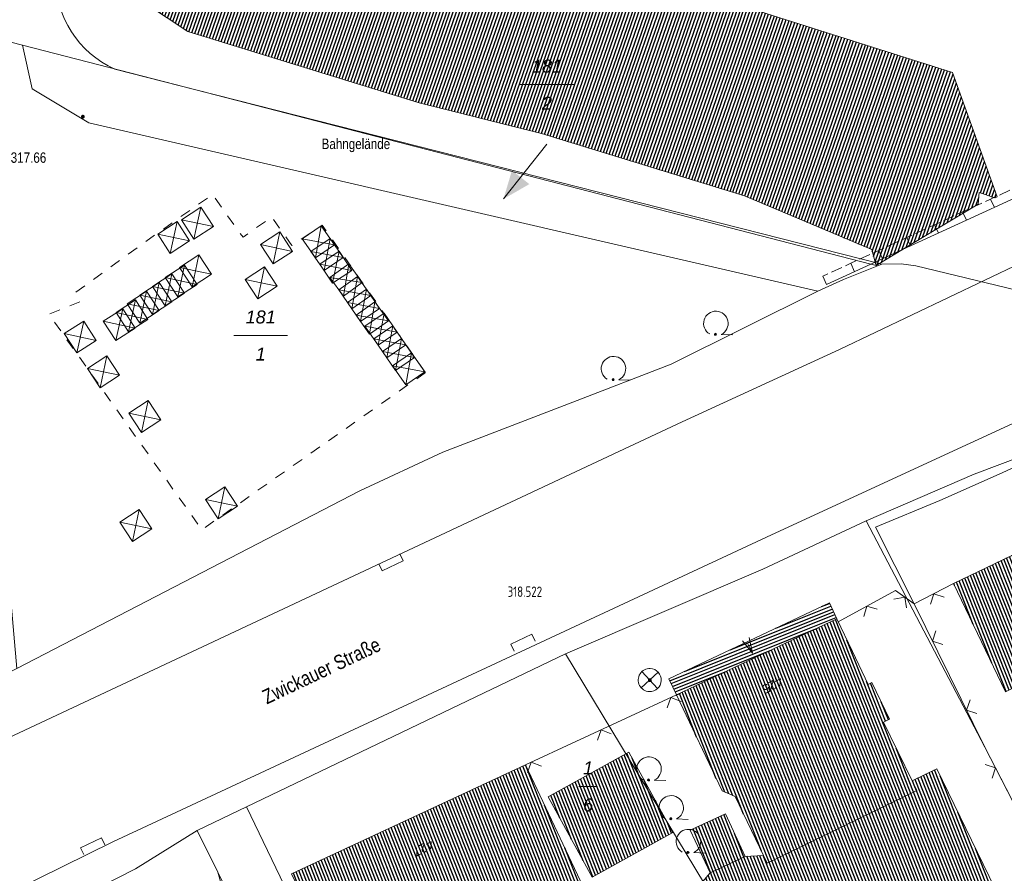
# Model space of a CAD drawing. Header units: metres. Extents: x 345144 to 348639, y 5629211 to 5635235.
# Tile 1035 of 1056: x 347717 to 347781, y 5631503 to 5631558. Entities that reach past the tile are written whole.
import ezdxf
from ezdxf.enums import TextEntityAlignment as Align

# ---------------------------------------------------------------- set-up
doc = ezdxf.new("R2010")
doc.units = ezdxf.units.M
doc.header["$MEASUREMENT"] = 0
doc.linetypes.add('4_4', pattern=[1.4, 0.7, -0.7])
for name, color, linetype in [('011 Gebäude', 7, 'Continuous'), ('011 Gebäude Ausg.', 7, 'Continuous'), ('028 Geländeform', 7, 'Continuous'), ('028 Geländeform Ausg.', 7, 'Continuous'), ('065-066 Ver_Entsorgung', 7, 'Continuous'), ('065-066 Ver_Entsorgung Ausg.', 7, 'Continuous'), ('081-083 Topographie', 7, 'Continuous'), ('081-083 Topographie Ausg.', 7, 'Continuous'), ('AX Flurstück', 7, 'Continuous'), ('AX Gebäude', 7, 'Continuous'), ('Definitionslinie', 7, 'Continuous'), ('MG Präsentationsobjekt - Linie', 7, 'Continuous'), ('Präsentationsobjekt -Text (punktförmig)', 7, 'Continuous'), ('Strasse Lokation', 7, 'Continuous')]:
    doc.layers.add(name, color=color, linetype=linetype)
doc.styles.add('ARIAL', font='arial.ttf', dxfattribs={"height": 1})
doc.styles.add('ARIALIT', font='ariali.ttf', dxfattribs={"height": 1})
doc.styles.add('DIN-6776-IT', font='txt', dxfattribs={"height": 1})
pattern_1 = [(111.5294117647, (0, 0), (-0.186045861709, -0.07339575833), [])]

# ---------------------------------------------------------------- blocks, each defined once
blk = doc.blocks.new('swc_ve_punkt_9999')
at = {"color": 134, "lineweight": 5, "true_color": 0x00b2b2, "flags": 128}
for points in [[(-1, -1), (-1, 1), (1, 1), (1, -1), (-1, -1)], [(-1, 1), (1, -1)], [(1, 1), (-1, -1)]]:
    blk.add_lwpolyline(points, dxfattribs=at)
blk = doc.blocks.new('alk_3504_nrw')
at = {"color": 134, "lineweight": 5, "true_color": 0x00b2b2, "flags": 128}
for points in [[(-0.729333, -0.684), (-0.707333, -0.707333), (0.707333, 0.707333)], [(-0.707333, 0.707333), (0.707333, -0.707333)]]:
    blk.add_lwpolyline(points, dxfattribs=at)
at = {"color": 134, "lineweight": 5, "true_color": 0x00b2b2}
for start, end in [(90, -90), (-90, 90)]:
    blk.add_arc((0, 0), 1, start, end, dxfattribs=at)
blk = doc.blocks.new('alk_043x_nrw')
h = blk.add_hatch(color=7)
edge = h.paths.add_edge_path(flags=0)
edge.add_arc((0, 0), 1, 180, 360, ccw=False)
edge.add_arc((0, 0), 1, 0, 180, ccw=False)
blk = doc.blocks.new('alk_7100_nrwx2')
at = {"true_color": 0x2e2e2e}
h = blk.add_hatch(color=250, dxfattribs=at)
edge = h.paths.add_edge_path(flags=0)
edge.add_arc((0.024073, -0.597267), 0.057254, 180, 360, ccw=False)
edge.add_arc((0.024073, -0.597267), 0.057255, 0, 180, ccw=False)
at = {"color": 250, "lineweight": 5, "true_color": 0x2e2e2e, "flags": 128}
blk.add_lwpolyline([(0.349382, -0.597267), (1, -0.597267)], dxfattribs=at)
at = {"color": 250, "lineweight": 5, "true_color": 0x2e2e2e}
for centre, radius, start, end in [((0.024073, 0.012362), 0.690995, -61.9148169, -118.0851831), ((0.024073, -0.597267), 0.057255, 0, 180), ((0.024073, -0.597267), 0.057254, 180, 0)]:
    blk.add_arc(centre, radius, start, end, dxfattribs=at)
blk = doc.blocks.new('swc_strasseneinlauf')
at = {"color": 7, "lineweight": 5, "flags": 128}
blk.add_lwpolyline([(-1, 0), (-1, -0.666667), (1, -0.666667), (1, 0)], dxfattribs=at)

msp = doc.modelspace()

# ---------------------------------------------------------------- hatches: boundary and pattern name
at = {"layer": '011 Gebäude', "true_color": 0x8f8f8f}
h = msp.add_hatch(dxfattribs=at)
h.set_pattern_fill('_USER', color=252, scale=0.2, angle=201.88235294, style=0, pattern_type=0)
h.set_pattern_definition([(201.882352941, (0, 0), (0.074540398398, -0.185590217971), [])])
h.paths.add_polyline_path([(347759.379, 5631515.499), (347769.795, 5631520.439), (347769.795, 5631520.439), (347770.288, 5631519.399), (347770.288, 5631519.399), (347759.872, 5631514.459), (347759.872, 5631514.459)], flags=0)
at = {"layer": '028 Geländeform', "true_color": 0xb27500}
h = msp.add_hatch(dxfattribs=at)
h.set_pattern_fill('_USER', color=44, scale=0.2, angle=250.95521515, style=0, pattern_type=0)
h.set_pattern_definition([(250.9552151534, (0, 0), (0.1890527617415, -0.065261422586), [])])
h.paths.add_polyline_path([(347721.56, 5631568.367), (347722.537, 5631571.729), (347722.537, 5631571.729), (347729.378, 5631569.859), (347729.378, 5631569.859), (347759.604, 5631560.687), (347759.604, 5631560.687), (347777.797, 5631554.916), (347777.797, 5631554.916), (347780.702, 5631546.825), (347780.702, 5631546.825), (347780.535, 5631546.751), (347780.535, 5631546.751), (347779.519, 5631547.113), (347779.519, 5631547.113), (347779.466, 5631546.354), (347779.466, 5631546.354), (347774.552, 5631543.395), (347774.552, 5631543.395), (347773.051, 5631542.491), (347773.051, 5631542.491), (347772.829, 5631542.357), (347772.829, 5631542.357), (347772.774, 5631542.561), (347772.774, 5631542.561), (347772.77, 5631542.576), (347772.77, 5631542.576), (347772.547, 5631543.397), (347772.547, 5631543.397), (347764.276, 5631546.892), (347764.276, 5631546.892), (347751.101, 5631550.936), (347751.101, 5631550.936), (347743.146, 5631552.945), (347743.146, 5631552.945), (347728.136, 5631557.569), (347728.136, 5631557.569), (347720.134, 5631562.873), (347720.134, 5631562.873), (347721.388, 5631567.783), (347721.388, 5631567.783)], flags=0)
at = {"layer": 'AX Gebäude', "true_color": 0x4f4f4f}
h = msp.add_hatch(dxfattribs=at)
h.set_pattern_fill('_USER', color=251, scale=0.2, angle=111.52941176, style=0, pattern_type=0)
h.set_pattern_definition(pattern_1)
h.paths.add_polyline_path([(347788.733, 5631516.013), (347790.22, 5631512.913), (347789.78, 5631512.702), (347784.701, 5631510.266), (347782.335, 5631515.2), (347781.234, 5631514.672), (347777.859, 5631521.708), (347789.424, 5631527.255), (347792.817, 5631520.182), (347791.099, 5631519.358), (347787.871, 5631517.81)], flags=0)
h = msp.add_hatch(dxfattribs=at)
h.set_pattern_fill('_USER', color=251, scale=0.2, angle=111.52941176, style=0, pattern_type=0)
h.set_pattern_definition(pattern_1)
h.paths.add_polyline_path([(347775.166, 5631508.881), (347775.473, 5631508.249), (347765.759, 5631503.54), (347765.522, 5631504.028), (347763.668, 5631507.854), (347762.825, 5631508.232), (347759.872, 5631514.459), (347770.288, 5631519.398), (347771.292, 5631517.281), (347772.305, 5631515.145), (347772.563, 5631515.268), (347773.707, 5631512.889), (347773.317, 5631512.701)], flags=0)
h = msp.add_hatch(dxfattribs=at)
h.set_pattern_fill('_USER', color=251, scale=0.2, angle=111.52941176, style=0, pattern_type=0)
h.set_pattern_definition(pattern_1)
h.paths.add_polyline_path([(347751.526, 5631507.834), (347756.766, 5631510.741), (347759.639, 5631505.526), (347754.385, 5631502.63)], flags=0)
h = msp.add_hatch(dxfattribs=at)
h.set_pattern_fill('_USER', color=251, scale=0.2, angle=111.52941176, style=0, pattern_type=0)
h.set_pattern_definition(pattern_1)
h.paths.add_polyline_path([(347748.565, 5631494.737), (347745.49, 5631493.294), (347744.656, 5631495.056), (347739.703, 5631492.695), (347734.864, 5631502.837), (347750.069, 5631509.918), (347754.372, 5631500.806), (347754.49, 5631500.368), (347754.179, 5631499.575), (347749.094, 5631497.169), (347749.939, 5631495.363)], flags=0)
h = msp.add_hatch(dxfattribs=at)
h.set_pattern_fill('_USER', color=251, scale=0.2, angle=111.52941176, style=0, pattern_type=0)
h.set_pattern_definition(pattern_1)
h.paths.add_polyline_path([(347775.166, 5631508.881), (347776.776, 5631509.663), (347791.085, 5631480.2), (347790.595, 5631479.962), (347777.267, 5631473.48), (347776.673, 5631473.189), (347768.165, 5631490.445), (347765.845, 5631495.303), (347762.311, 5631501.157), (347761.549, 5631502.323), (347762.048, 5631502.907), (347764.334, 5631503.972), (347765.522, 5631504.028), (347765.759, 5631503.54), (347775.473, 5631508.249)], flags=0)
h = msp.add_hatch(dxfattribs=at)
h.set_pattern_fill('_USER', color=251, scale=0.2, angle=111.52941176, style=0, pattern_type=0)
h.set_pattern_definition(pattern_1)
h.paths.add_polyline_path([(347764.334, 5631503.972), (347762.048, 5631502.907), (347760.758, 5631505.677), (347763.044, 5631506.742)], flags=0)
at = {"layer": 'MG Präsentationsobjekt - Linie', "true_color": 0x5e5e5e}
msp.add_hatch(color=251, dxfattribs=at).paths.add_polyline_path([(347749.183179, 5631548.546062), (347750.312, 5631547.65199), (347748.63, 5631546.688)], flags=0)

# ---------------------------------------------------------------- linework, layer by layer
at = {"layer": '011 Gebäude', "color": 251, "linetype": 'Continuous', "lineweight": 13, "true_color": 0x4f4f4f, "flags": 128}
msp.add_lwpolyline([(347759.379, 5631515.499), (347769.795, 5631520.439), (347769.795, 5631520.439), (347770.288, 5631519.399), (347770.288, 5631519.399), (347759.872, 5631514.459), (347759.872, 5631514.459), (347759.379, 5631515.499)], dxfattribs=at)
at = {"layer": '011 Gebäude Ausg.', "color": 5, "linetype": 'Continuous', "lineweight": 5, "true_color": 0x0000ff, "flags": 128}
for points in [[(347764.144544, 5631517.971179), (347764.798, 5631517.174), (347764.596564, 5631518.184902)], [(347764.798, 5631517.174), (347764.511, 5631517.781)]]:
    msp.add_lwpolyline(points, dxfattribs=at)
at = {"layer": '081-083 Topographie', "color": 7, "linetype": 'Continuous', "lineweight": 5, "flags": 128}
for points in [[(347723.398, 5631555.127), (347728.655, 5631553.77), (347728.655, 5631553.77), (347772.486, 5631542.446), (347772.486, 5631542.446), (347772.829, 5631542.357)], [(347684.429, 5631485.255), (347700.412, 5631493.666), (347700.412, 5631493.666), (347723.263, 5631504.912), (347723.263, 5631504.912), (347766.029, 5631524.863), (347766.029, 5631524.863), (347791.845, 5631536.778)], [(347789.406, 5631527.235), (347787.286, 5631531.827), (347787.286, 5631531.827), (347781.016, 5631528.897), (347781.016, 5631528.897), (347776.975, 5631527.09), (347776.975, 5631527.09), (347772.799, 5631525.362), (347772.799, 5631525.362), (347775.299, 5631520.372)], [(347775.299, 5631520.372), (347777.864, 5631521.706)], [(347770.368, 5631519.21), (347774.08, 5631521.247), (347774.08, 5631521.247), (347775.299, 5631520.372)], [(347775.299, 5631520.372), (347779.897, 5631511.06), (347779.897, 5631511.06), (347783.56, 5631503.959), (347783.56, 5631503.959), (347793.662, 5631484.378), (347793.662, 5631484.378), (347803.623, 5631486.495), (347803.623, 5631486.495), (347806.565, 5631487.12)], [(347750.069, 5631509.919), (347759.872, 5631514.459)]]:
    msp.add_lwpolyline(points, dxfattribs=at)
at = {"layer": '081-083 Topographie', "color": 7, "linetype": 'Continuous', "lineweight": 5}
msp.add_arc((347725.963, 5631560.986), 6.395181, 178.50364153, -113.64322733, dxfattribs=at)
at = {"layer": 'AX Flurstück', "color": 8, "linetype": 'Continuous', "lineweight": 13, "true_color": 0x808080, "flags": 128}
for points in [[(347796.284, 5631537.306), (347775.412, 5631542.342), (347774.465, 5631542.468), (347773.197, 5631542.453), (347728.655, 5631553.769), (347717.396, 5631556.682), (347713.85, 5631557.599), (347703.928, 5631560.167), (347694.362, 5631562.887), (347688.674, 5631564.509), (347682.473, 5631567.793), (347679.622, 5631566.818), (347675.595, 5631567.202), (347670.639, 5631560.489), (347666.076, 5631556.081), (347663.238, 5631552.003)], [(347739.3, 5631527.731), (347717.026, 5631516.178), (347714.749, 5631541.968), (347713.993, 5631555.115), (347713.85, 5631557.599), (347717.396, 5631556.682), (347718.012, 5631553.851), (347721.704, 5631551.63), (347769.039, 5631540.689), (347759.524, 5631535.954), (347753.144, 5631533.477), (347744.698, 5631530.247), (347739.3, 5631527.731)], [(347770.724, 5631541.453), (347769.039, 5631540.689), (347721.704, 5631551.63), (347718.012, 5631553.851), (347717.396, 5631556.682), (347728.655, 5631553.769), (347773.197, 5631542.453), (347770.724, 5631541.453)], [(347682.847, 5631498.942), (347696.485, 5631505.952), (347717.026, 5631516.178), (347739.3, 5631527.731), (347744.698, 5631530.247), (347753.144, 5631533.477), (347759.524, 5631535.954), (347769.039, 5631540.689), (347770.724, 5631541.453), (347773.197, 5631542.453), (347774.465, 5631542.468), (347775.412, 5631542.342), (347796.284, 5631537.306)], [(347796.506, 5631535.334), (347779.197, 5631528.816), (347772.191, 5631525.77), (347765.481, 5631522.633), (347752.665, 5631517.133), (347731.942, 5631507.2), (347728.737, 5631505.663), (347724.738, 5631503.159), (347704.977, 5631493.123)], [(347796.506, 5631535.334), (347800.582, 5631516.448), (347807.942, 5631517.942), (347810.877, 5631488.25), (347806.565, 5631487.12), (347803.623, 5631486.495), (347793.662, 5631484.378), (347779.897, 5631511.059), (347772.191, 5631525.77), (347779.197, 5631528.816), (347796.506, 5631535.334)], [(347793.662, 5631484.378), (347803.623, 5631486.495), (347806.565, 5631487.12), (347808.473, 5631466.131), (347783.691, 5631465.966), (347767.663, 5631466.062), (347767.088, 5631466.066), (347766.069, 5631468.237), (347764.692, 5631477.148), (347764.432, 5631478.397), (347768.4, 5631490.112), (347765.845, 5631495.303), (347762.311, 5631501.157), (347752.665, 5631517.133), (347765.481, 5631522.633), (347772.191, 5631525.77), (347779.897, 5631511.059), (347793.662, 5631484.378)], [(347731.942, 5631507.2), (347752.665, 5631517.133), (347762.311, 5631501.157), (347758.283, 5631499.206), (347757.248, 5631501.319), (347756.516, 5631501.798), (347754.372, 5631500.806), (347754.49, 5631500.368), (347754.179, 5631499.575), (347749.094, 5631497.169), (347749.939, 5631495.363), (347748.565, 5631494.737), (347749.908, 5631491.855), (347741.201, 5631487.918), (347731.942, 5631507.2)], [(347741.824, 5631479.086), (347730.07, 5631502.953), (347728.737, 5631505.663), (347731.942, 5631507.2), (347741.201, 5631487.918)], [(347735.532, 5631483.73), (347736.2, 5631476.976), (347741.824, 5631479.086), (347745.877, 5631470.854), (347750.24, 5631453.67), (347730.119, 5631444.505), (347729.29, 5631444.803), (347721.59, 5631463.277), (347720.318, 5631463.052), (347704.977, 5631493.123), (347724.738, 5631503.159), (347728.737, 5631505.663), (347730.07, 5631502.953), (347735.532, 5631483.73)], [(347741.824, 5631479.086), (347736.2, 5631476.976), (347735.532, 5631483.73), (347730.07, 5631502.953), (347741.824, 5631479.086)]]:
    msp.add_lwpolyline(points, dxfattribs=at)
at = {"layer": 'AX Gebäude', "color": 7, "linetype": 'Continuous', "lineweight": 5, "flags": 128}
for points in [[(347788.733, 5631516.013), (347790.22, 5631512.913), (347789.78, 5631512.702), (347784.701, 5631510.266), (347782.335, 5631515.2), (347781.234, 5631514.672), (347777.859, 5631521.708), (347789.424, 5631527.255), (347792.817, 5631520.182), (347791.099, 5631519.358), (347787.871, 5631517.81), (347788.733, 5631516.013)], [(347775.166, 5631508.881), (347775.473, 5631508.249), (347765.759, 5631503.54), (347765.522, 5631504.028), (347763.668, 5631507.854), (347762.825, 5631508.232), (347759.872, 5631514.459), (347770.288, 5631519.398), (347771.292, 5631517.281), (347772.305, 5631515.145), (347772.563, 5631515.268), (347773.707, 5631512.889), (347773.317, 5631512.701), (347775.166, 5631508.881)], [(347751.526, 5631507.834), (347756.766, 5631510.741), (347759.639, 5631505.526), (347754.385, 5631502.63), (347751.526, 5631507.834)], [(347748.565, 5631494.737), (347745.49, 5631493.294), (347744.656, 5631495.056), (347739.703, 5631492.695), (347734.864, 5631502.837), (347750.069, 5631509.918), (347754.372, 5631500.806), (347754.49, 5631500.368), (347754.179, 5631499.575), (347749.094, 5631497.169), (347749.939, 5631495.363), (347748.565, 5631494.737)], [(347775.166, 5631508.881), (347776.776, 5631509.663), (347791.085, 5631480.2), (347790.595, 5631479.962), (347777.267, 5631473.48), (347776.673, 5631473.189), (347768.165, 5631490.445), (347765.845, 5631495.303), (347762.311, 5631501.157), (347761.549, 5631502.323), (347762.048, 5631502.907), (347764.334, 5631503.972), (347765.522, 5631504.028), (347765.759, 5631503.54), (347775.473, 5631508.249), (347775.166, 5631508.881)], [(347764.334, 5631503.972), (347762.048, 5631502.907), (347760.758, 5631505.677), (347763.044, 5631506.742), (347764.334, 5631503.972)]]:
    msp.add_lwpolyline(points, dxfattribs=at)
at = {"layer": 'Definitionslinie', "color": 7, "linetype": 'Continuous', "lineweight": 5, "flags": 128}
for points in [[(347769.616, 5631541.125), (347772.486, 5631542.446), (347772.486, 5631542.446), (347772.77, 5631542.576), (347772.77, 5631542.576), (347774.552, 5631543.395), (347774.552, 5631543.395), (347786.258, 5631548.778), (347786.454, 5631548.342), (347803.039, 5631555.69), (347809.04, 5631558.406), (347808.857, 5631558.808), (347808.857, 5631558.808), (347808.771, 5631558.998), (347810.396, 5631569.407)], [(347723.398, 5631555.127), (347728.655, 5631553.77)], [(347728.655, 5631553.77), (347772.486, 5631542.446), (347772.486, 5631542.446), (347772.829, 5631542.357)], [(347780.834, 5631546.944), (347781.515, 5631547.257)], [(347779.926, 5631546.526), (347780.266, 5631546.683)], [(347780.266, 5631546.683), (347780.608, 5631546.84)], [(347780.517, 5631546.138), (347780.266, 5631546.683)], [(347778.109, 5631545.69), (347778.45, 5631545.848)], [(347778.45, 5631545.848), (347778.791, 5631546.004)], [(347778.7, 5631545.302), (347778.45, 5631545.848)], [(347779.018, 5631546.109), (347779.699, 5631546.421)], [(347777.201, 5631545.273), (347777.882, 5631545.587)], [(347775.384, 5631544.437), (347776.065, 5631544.751)], [(347776.292, 5631544.856), (347776.633, 5631545.012)], [(347776.633, 5631545.012), (347776.973, 5631545.168)], [(347776.884, 5631544.467), (347776.633, 5631545.012)], [(347773.568, 5631543.602), (347774.249, 5631543.915)], [(347774.475, 5631544.02), (347774.816, 5631544.176)], [(347774.816, 5631544.176), (347775.157, 5631544.333)], [(347775.067, 5631543.632), (347774.816, 5631544.176)], [(347772.659, 5631543.184), (347773, 5631543.341)], [(347773, 5631543.341), (347773.34, 5631543.498)], [(347773.25, 5631542.796), (347773, 5631543.341)], [(347771.182, 5631542.506), (347771.523, 5631542.663)], [(347771.75, 5631542.767), (347772.432, 5631543.08)], [(347769.933, 5631541.931), (347770.614, 5631542.245)], [(347770.842, 5631542.349), (347771.182, 5631542.506)], [(347771.433, 5631541.961), (347771.182, 5631542.506)], [(347769.365, 5631541.671), (347769.706, 5631541.827)], [(347769.365, 5631541.671), (347769.616, 5631541.125)], [(347769.616, 5631541.125), (347769.365, 5631541.671)], [(347766.029, 5631524.863), (347791.845, 5631536.778)], [(347781.016, 5631528.897), (347787.286, 5631531.827)], [(347776.975, 5631527.09), (347781.016, 5631528.897)], [(347772.799, 5631525.362), (347776.975, 5631527.09)], [(347772.799, 5631525.362), (347775.299, 5631520.372)], [(347723.263, 5631504.912), (347766.029, 5631524.863)], [(347775.299, 5631520.372), (347777.864, 5631521.706)], [(347770.368, 5631519.21), (347774.08, 5631521.247)], [(347774.08, 5631521.247), (347775.299, 5631520.372)], [(347777.256, 5631520.826), (347776.582, 5631521.039), (347776.369, 5631520.365)], [(347777.256, 5631520.826), (347776.582, 5631521.039), (347776.369, 5631520.365)], [(347774.804, 5631520.112), (347774.69, 5631520.81), (347773.992, 5631520.695)], [(347774.804, 5631520.112), (347774.69, 5631520.81), (347773.992, 5631520.695)], [(347775.299, 5631520.372), (347779.897, 5631511.06)], [(347772.903, 5631520.031), (347772.224, 5631520.229), (347772.026, 5631519.55)], [(347772.903, 5631520.031), (347772.224, 5631520.229), (347772.026, 5631519.55)], [(347776.718, 5631518.627), (347776.491, 5631517.958), (347777.161, 5631517.731)], [(347776.718, 5631518.627), (347776.491, 5631517.958), (347777.161, 5631517.731)], [(347750.069, 5631509.919), (347759.872, 5631514.459)], [(347760.171, 5631514.047), (347759.508, 5631514.29), (347759.264, 5631513.626)], [(347760.171, 5631514.047), (347759.508, 5631514.29), (347759.264, 5631513.626)], [(347778.932, 5631514.144), (347778.705, 5631513.474), (347779.375, 5631513.247)], [(347778.932, 5631514.144), (347778.705, 5631513.474), (347779.375, 5631513.247)], [(347755.634, 5631511.945), (347754.971, 5631512.189), (347754.727, 5631511.525)], [(347755.634, 5631511.945), (347754.971, 5631512.189), (347754.727, 5631511.525)], [(347779.897, 5631511.06), (347783.56, 5631503.959)], [(347751.097, 5631509.844), (347750.433, 5631510.088), (347750.19, 5631509.424)], [(347751.097, 5631509.844), (347750.433, 5631510.088), (347750.19, 5631509.424)], [(347780.367, 5631509.058), (347780.582, 5631509.731), (347779.909, 5631509.946)], [(347780.367, 5631509.058), (347780.582, 5631509.731), (347779.909, 5631509.946)], [(347700.412, 5631493.666), (347723.263, 5631504.912)]]:
    msp.add_lwpolyline(points, dxfattribs=at)
at = {"layer": 'Definitionslinie', "color": 44, "linetype": 'Continuous', "lineweight": 5, "true_color": 0xb27500, "flags": 128}
for points in [[(347720.134, 5631562.873), (347728.136, 5631557.569)], [(347759.604, 5631560.687), (347777.797, 5631554.916)], [(347728.136, 5631557.569), (347743.146, 5631552.945)], [(347777.797, 5631554.916), (347780.702, 5631546.825)], [(347743.146, 5631552.945), (347751.101, 5631550.936)], [(347751.101, 5631550.936), (347764.276, 5631546.892)], [(347779.466, 5631546.354), (347779.519, 5631547.113)], [(347779.519, 5631547.113), (347780.535, 5631546.751)], [(347764.276, 5631546.892), (347772.547, 5631543.397)], [(347780.535, 5631546.751), (347780.702, 5631546.825)], [(347772.829, 5631542.357), (347773.051, 5631542.491), (347773.051, 5631542.491), (347774.552, 5631543.395), (347774.552, 5631543.395), (347779.466, 5631546.354)], [(347772.547, 5631543.397), (347772.77, 5631542.576), (347772.77, 5631542.576), (347772.774, 5631542.561), (347772.774, 5631542.561), (347772.829, 5631542.357)]]:
    msp.add_lwpolyline(points, dxfattribs=at)
at = {"layer": 'Definitionslinie', "color": 219, "linetype": 'Continuous', "lineweight": 5, "true_color": 0x5c3d57, "flags": 128}
msp.add_lwpolyline([(347791.68, 5631547.052), (347770.458, 5631536.912), (347760.237, 5631532.208), (347756.123, 5631530.276), (347705.573, 5631506.565), (347700.589, 5631504.122), (347693.368, 5631500.36), (347676.713, 5631491.241), (347671.8, 5631488.555), (347666.858, 5631485.634), (347658.288, 5631480.246), (347609.421, 5631445.468), (347594.853, 5631434.879), (347588.445, 5631430.286), (347583.718, 5631426.93), (347579.502, 5631424.039), (347574.488, 5631420.987), (347568.706, 5631417.928), (347563.781, 5631415.393), (347558.268, 5631412.879), (347552.155, 5631410.212)], dxfattribs=at)
at = {"layer": 'Definitionslinie', "color": 134, "linetype": '4_4', "lineweight": 5, "true_color": 0x00b2b2, "flags": 128}
msp.add_lwpolyline([(347743.566, 5631535.409), (347729.042, 5631525.193), (347719.105, 5631539.205), (347721.139, 5631540.023), (347720.864, 5631540.634), (347725.298, 5631543.856), (347729.726, 5631546.979), (347731.715, 5631544.196), (347733.57, 5631545.522), (347734.896, 5631543.667), (347736.851, 5631544.988), (347743.566, 5631535.409)], dxfattribs=at)
at = {"layer": 'Definitionslinie', "color": 250, "linetype": 'Continuous', "lineweight": 13, "true_color": 0x2e2e2e, "flags": 128}
for points in [[(347759.379, 5631515.499), (347769.795, 5631520.439)], [(347769.795, 5631520.439), (347770.288, 5631519.399)], [(347759.379, 5631515.499), (347759.872, 5631514.459)]]:
    msp.add_lwpolyline(points, dxfattribs=at)
at = {"layer": 'Definitionslinie', "color": 7, "linetype": 'Continuous', "lineweight": 5}
msp.add_arc((347725.963, 5631560.986), 6.395181, 178.50364153, -113.64322733, dxfattribs=at)
at = {"layer": 'MG Präsentationsobjekt - Linie', "color": 251, "linetype": 'Continuous', "lineweight": 13, "true_color": 0x5e5e5e, "flags": 128}
msp.add_lwpolyline([(347748.63, 5631546.688), (347751.456, 5631550.256)], dxfattribs=at)
at = {"layer": 'Präsentationsobjekt -Text (punktförmig)', "color": 251, "linetype": 'Continuous', "lineweight": 13, "true_color": 0x5e5e5e, "flags": 128}
for points in [[(347749.7154, 5631554.11652), (347753.1966, 5631554.11652)], [(347731.1224, 5631537.81652), (347734.6036, 5631537.81652)], [(347753.5298, 5631508.51952), (347754.7322, 5631508.51952)]]:
    msp.add_lwpolyline(points, dxfattribs=at)

# ---------------------------------------------------------------- block references
at = {"layer": '028 Geländeform', "xscale": 0.125, "yscale": 0.125}
for p, rotation in [((347721.318, 5631552.036), -2.326036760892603), ((347758.132, 5631515.427), -2.326609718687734)]:
    msp.add_blockref('alk_043x_nrw', p, dxfattribs=dict(at, rotation=rotation))
at = {"layer": '065-066 Ver_Entsorgung', "xscale": 0.75, "yscale": 0.75}
for name, p, rotation in [('swc_ve_punkt_9999', (347728.75, 5631545.117), 33.03101688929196), ('swc_ve_punkt_9999', (347727.211, 5631544.179), 33.03055852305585), ('swc_ve_punkt_9999', (347733.888, 5631543.507), -57.14050795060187), ('swc_ve_punkt_9999', (347736.606, 5631543.897), -55.45549637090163), ('swc_ve_punkt_9999', (347737.173, 5631543.074), -55.45498070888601), ('swc_ve_punkt_9999', (347737.74, 5631542.25), -56.36128534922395), ('swc_ve_punkt_9999', (347728.624, 5631542.02), 33.03084500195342), ('swc_ve_punkt_9999', (347727.697, 5631541.357), 33.03101688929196), ('swc_ve_punkt_9999', (347732.896, 5631541.246), 33.03101688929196), ('swc_ve_punkt_9999', (347738.407, 5631541.423), -54.35450067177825), ('swc_ve_punkt_9999', (347726.873, 5631540.79), 33.03055852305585), ('swc_ve_punkt_9999', (347738.974, 5631540.599), -55.08823042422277), ('swc_ve_punkt_9999', (347726.051, 5631540.224), 33.03130336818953), ('swc_ve_punkt_9999', (347739.541, 5631539.776), -55.58120331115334), ('swc_ve_punkt_9999', (347724.504, 5631539.086), 33.03147525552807), ('swc_ve_punkt_9999', (347725.227, 5631539.657), 33.03101688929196), ('swc_ve_punkt_9999', (347723.68, 5631538.519), 33.03147525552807), ('swc_ve_punkt_9999', (347740.108, 5631538.952), -54.59640345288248), ('swc_ve_punkt_9999', (347740.679, 5631538.228), -55.66147469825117), ('swc_ve_punkt_9999', (347721.146, 5631537.721), 33.03147525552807), ('swc_ve_punkt_9999', (347741.246, 5631537.405), -55.32887269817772), ('swc_ve_punkt_9999', (347741.813, 5631536.581), -55.37470932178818), ('swc_ve_punkt_9999', (347722.655, 5631535.458), 33.03147525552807), ('swc_ve_punkt_9999', (347742.476, 5631535.654), -55.37470932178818), ('swc_ve_punkt_9999', (347725.339, 5631532.547), 33.03101688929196), ('swc_ve_punkt_9999', (347730.314, 5631526.943), 33.03147525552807), ('swc_ve_punkt_9999', (347724.751, 5631525.468), 33.03199091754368), ('alk_3504_nrw', (347758.132, 5631515.427), -2.326609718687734)]:
    msp.add_blockref(name, p, dxfattribs=dict(at, rotation=rotation))
at = {"layer": '065-066 Ver_Entsorgung Ausg.', "xscale": 0.75, "yscale": 0.75}
for p, rotation in [((347741.222, 5631523.303), 25.26371453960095), ((347750.003, 5631517.634), -154.9925893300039), ((347722.059, 5631504.408), -154.4792764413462)]:
    msp.add_blockref('swc_strasseneinlauf', p, dxfattribs=dict(at, rotation=rotation))
at = {"layer": '081-083 Topographie', "xscale": 1.15275, "yscale": 1.15275, "rotation": -2.326609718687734}
for p in [(347762.398, 5631538.589), (347755.748, 5631535.648), (347758.053, 5631509.631), (347759.494, 5631507.111), (347760.614, 5631504.921)]:
    msp.add_blockref('alk_7100_nrwx2', p, dxfattribs=at)

# ---------------------------------------------------------------- texts
at = {"layer": '028 Geländeform Ausg.', "color": 44, "true_color": 0xb27500, "style": 'ARIAL', "width": 0.8}
msp.add_text('317.66', height=0.6761367, dxfattribs=at).set_placement((347716.627, 5631549.037))
at = {"layer": '065-066 Ver_Entsorgung Ausg.', "color": 134, "true_color": 0x00b2b2, "style": 'DIN-6776-IT', "width": 0.8}
msp.add_text('318.522', height=0.6762, dxfattribs=at).set_placement((347748.897, 5631520.833))
at = {"layer": '081-083 Topographie Ausg.', "color": 7, "style": 'ARIAL', "width": 0.8}
msp.add_text('Bahngelände', height=0.6762, dxfattribs=at).set_placement((347736.818, 5631549.931))
at = {"layer": 'Präsentationsobjekt -Text (punktförmig)', "color": 8, "true_color": 0x808080, "style": 'ARIALIT'}
for s, p in [('181', (347751.456, 5631555.31988)), ('2', (347751.456, 5631552.91316)), ('181', (347732.863, 5631539.01988)), ('1', (347732.863, 5631536.61316)), ('1', (347754.131, 5631509.72288)), ('6', (347754.131, 5631507.31616))]:
    msp.add_text(s, height=0.8421, dxfattribs=at).set_placement(p, align=Align.MIDDLE_CENTER)
at = {"layer": 'Präsentationsobjekt -Text (punktförmig)', "color": 7, "style": 'ARIAL'}
for s, height, rotation, p in [('425', 0.5894701, -152.0163254, (347765.968, 5631515.357)), ('427', 0.5894698, -152.58929791, (347743.297, 5631504.779))]:
    msp.add_text(s, height=height, rotation=rotation, dxfattribs=at).set_placement(p, align=Align.CENTER)
at = {"layer": 'Strasse Lokation', "color": 219, "true_color": 0x5c3d57, "style": 'ARIAL', "width": 0.8}
msp.add_text('Zwickauer Straße', height=0.94657487, rotation=25.39219963, dxfattribs=at).set_placement((347733.266, 5631513.84))

doc.saveas('drawing.dxf')
